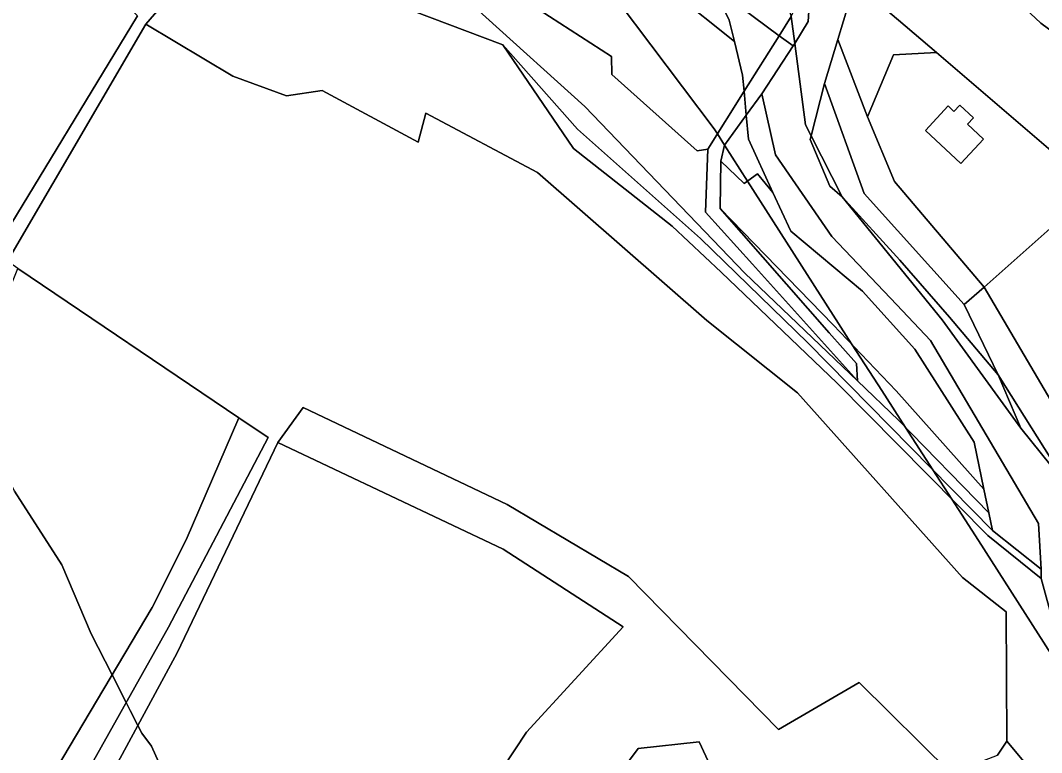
# Model space of a CAD drawing. Extents: x -477304 to -465429, y -1159113 to -1149210.
# Drawn here: x -470045.1 to -469844.3, y -1155695.8 to -1155551.8 of the extents above; entities that cross this region are included whole.
import ezdxf

# ---------------------------------------------------------------- set-up
doc = ezdxf.new("R2010")
doc.units = 0
for name, color, linetype in [('BPEJ_s', 7, 'Continuous'), ('ostatni_s', 7, 'Continuous'), ('PUPFL_s', 7, 'Continuous'), ('trav_porost_s', 7, 'Continuous'), ('voda_s', 7, 'Continuous')]:
    doc.layers.add(name, color=color, linetype=linetype)

msp = doc.modelspace()

# ---------------------------------------------------------------- linework, layer by layer
at = {"layer": 'BPEJ_s'}
for points in [[(-469977.87, -1155488.28), (-469969.16, -1155494.72), (-469966.67, -1155496.56), (-469964.46, -1155499.46), (-469957.26, -1155508.93), (-469956.57, -1155509.84), (-469945.37, -1155524.56), (-469937.69, -1155534.65), (-469927.37, -1155548.34), (-469908.7, -1155573.1), (-469908.04, -1155574.14), (-469906.62, -1155576.36), (-469902.11, -1155583.42), (-469882.7, -1155613.79), (-469881.54, -1155615.59), (-469875.73, -1155624.58), (-469871.04, -1155631.85), (-469865.69, -1155640.15), (-469861.98, -1155645.91), (-469856.69, -1155654.1), (-469830.68, -1155694.79)], [(-470021.18, -1155691.98), (-470021.98, -1155690.42), (-470023.5, -1155687.46), (-470024.28, -1155685.93), (-470027.05, -1155680.51), (-470031.17, -1155672.44), (-470036.91, -1155658.84), (-470046.26, -1155644.39), (-470052.42, -1155631.64), (-470056, -1155626.38), (-470059.63, -1155621.05), (-470061.86, -1155617.78), (-470065.02, -1155613.14), (-470077.7, -1155595.52), (-470083.23, -1155586.59), (-470097.25, -1155570.23), (-470101.85, -1155565.94), (-470104.56, -1155563.41), (-470113.4, -1155555.15), (-470127.85, -1155543.46), (-470149.95, -1155527.95), (-470155.05, -1155524.76), (-470159.19, -1155522.69)], [(-469830.68, -1155694.79), (-469856.69, -1155654.1), (-469861.98, -1155645.91), (-469865.69, -1155640.15), (-469871.04, -1155631.85), (-469875.73, -1155624.58), (-469881.54, -1155615.59), (-469882.7, -1155613.79), (-469902.11, -1155583.42), (-469906.62, -1155576.36), (-469908.04, -1155574.14), (-469908.7, -1155573.1), (-469927.37, -1155548.34)], [(-470046.26, -1155644.39), (-470036.91, -1155658.84), (-470031.17, -1155672.44), (-470027.05, -1155680.51), (-470024.28, -1155685.93), (-470023.5, -1155687.46), (-470021.98, -1155690.42), (-470021.18, -1155691.98), (-470019.27, -1155694.53), (-470012.05, -1155710.68)], [(-469817.76, -1155803.78), (-469857.79, -1155810.85), (-469897.82, -1155817.93), (-469925.72, -1155813.28), (-469929.8, -1155809.11), (-469931.56, -1155807.31), (-469937.67, -1155801.07), (-469944.32, -1155794.27), (-469947.92, -1155789.2), (-469950.12, -1155786.1), (-469953.55, -1155781.26), (-469964.54, -1155765.77), (-470000, -1155714.54), (-470004.19, -1155724.7), (-470006.1, -1155724.28), (-470006.31, -1155723.22), (-470008.23, -1155721.52), (-470008.44, -1155716.63), (-470012.05, -1155710.68), (-470019.27, -1155694.53), (-470021.18, -1155691.98)]]:
    msp.add_lwpolyline(points, dxfattribs=at)
at = {"layer": 'ostatni_s'}
for points in [[(-470050.9, -1155459.58), (-470051.06, -1155476.95), (-470041.86, -1155500.42), (-470025.45, -1155518.99), (-470020.37, -1155526.18), (-470011.9, -1155538.18), (-470010.07, -1155540.59), (-470020.42, -1155552.58), (-470047.61, -1155599.17), (-470050.36, -1155597.44), (-470022.07, -1155550.9), (-470050.78, -1155523.45), (-470061.88, -1155494.78), (-470064.4, -1155494.64), (-470071.48, -1155457.28)], [(-469905.76, -1155551.75), (-469904.71, -1155555.97), (-469916.65, -1155546.34), (-469962.66, -1155511.44), (-469957.39, -1155509.23), (-469933.17, -1155527.15), (-469908.95, -1155545.07)], [(-469834.15, -1155559.94), (-469844.43, -1155552.35), (-469857.58, -1155540.04), (-469854.99, -1155537.43), (-469838.88, -1155521.16), (-469833.68, -1155525.48), (-469827.81, -1155530.34), (-469813.25, -1155547.71), (-469814.4, -1155548.31)], [(-469881.01, -1155544.52), (-469872.44, -1155551.74), (-469865, -1155558.12), (-469873.43, -1155558.57), (-469878.55, -1155570.75), (-469884.35, -1155555.54)], [(-469892.1, -1155548), (-469889.92, -1155547.92), (-469890.19, -1155552.03), (-469892.84, -1155556.36), (-469893.54, -1155551.05)], [(-469878.55, -1155570.75), (-469873.24, -1155583.5), (-469855.61, -1155604.26), (-469859.55, -1155607.7), (-469879.19, -1155585.82), (-469886.97, -1155564.22), (-469884.35, -1155555.54)], [(-469886.09, -1155613.25), (-469880.73, -1155619.24), (-469880.52, -1155622.68), (-469901.15, -1155599.74), (-469910.39, -1155589.54), (-469909.92, -1155577.13), (-469902.79, -1155565.75), (-469902.37, -1155570.46), (-469906.63, -1155576.37), (-469907.4, -1155579.48), (-469907.51, -1155588.77)], [(-469860.22, -1155579.94), (-469867.13, -1155573.43), (-469862.71, -1155568.64), (-469861.58, -1155569.73), (-469860.4, -1155568.48), (-469857.7, -1155571), (-469858.85, -1155572.24), (-469855.76, -1155575.14)], [(-469733.64, -1155741), (-469736.9, -1155744.97), (-469742.5, -1155744.24), (-469751.53, -1155736.94), (-469767.63, -1155723.15), (-469822, -1155674.68), (-469825.78, -1155667.81), (-469830.38, -1155664.69), (-469838.62, -1155644.12), (-469852.87, -1155621.49), (-469859.55, -1155607.7), (-469855.61, -1155604.26), (-469834.64, -1155639.91), (-469830.02, -1155656.58), (-469827.22, -1155658.45), (-469820.48, -1155671.16), (-469812.48, -1155678.08), (-469762.84, -1155720.12), (-469757.37, -1155723.75), (-469742.01, -1155738.26)], [(-469911.65, -1155693.62), (-469905.07, -1155707.76), (-469910.63, -1155708.42), (-469924.72, -1155721.27), (-469928.25, -1155726.15), (-469940.15, -1155717.06), (-469923.6, -1155694.97)]]:
    msp.add_lwpolyline(points, close=True, dxfattribs=at)
msp.add_lwpolyline([(-469833.81, -1155584.87), (-469865, -1155558.12), (-469872.44, -1155551.74), (-469881.01, -1155544.52), (-469880.08, -1155539.88), (-469882.18, -1155523.22), (-469862.61, -1155536.71), (-469857.58, -1155540.04), (-469844.43, -1155552.35), (-469834.15, -1155559.94)], dxfattribs=at)
at = {"layer": 'PUPFL_s'}
msp.add_lwpolyline([(-469844.55, -1155701.45), (-469851.13, -1155693.54), (-469851.25, -1155668.09), (-469859.88, -1155661.31), (-469892.29, -1155625.02), (-469910.14, -1155610.82), (-469943.43, -1155581.74), (-469965.39, -1155570.02), (-469966.89, -1155575.72), (-469985.74, -1155565.59), (-469992.73, -1155566.62), (-470003.33, -1155562.79), (-470020.42, -1155552.58), (-470010.07, -1155540.59), (-469985.46, -1155543.23), (-469950.25, -1155556.61), (-469936.33, -1155576.97), (-469916.94, -1155592.26), (-469907.32, -1155601.32), (-469884.48, -1155623.13), (-469854.9, -1155653.07), (-469844.39, -1155661.55), (-469839.42, -1155679.74)], dxfattribs=at)
at = {"layer": 'trav_porost_s'}
for points in [[(-470050.78, -1155523.45), (-470022.07, -1155550.9), (-470050.36, -1155597.44), (-470082.27, -1155577.28), (-470105.11, -1155560.62), (-470157.03, -1155518.78), (-470132.8, -1155479.16), (-470106.72, -1155436.51), (-470105.93, -1155435.31), (-470070.23, -1155454.82), (-470071.48, -1155457.28), (-470064.4, -1155494.64), (-470061.88, -1155494.78)], [(-469854.68, -1155648.63), (-469853.97, -1155652.07), (-469890.24, -1155615.18), (-469911.38, -1155594.72), (-469935.53, -1155573.21), (-469950.25, -1155556.61), (-469985.46, -1155543.23), (-470010.07, -1155540.59), (-469997.59, -1155512.68), (-469985.12, -1155522.12), (-469980.88, -1155526.59), (-469973.01, -1155533.53), (-469934.13, -1155568.74), (-469902.64, -1155601.48), (-469880.52, -1155622.68), (-469872.45, -1155630.41)], [(-469909.92, -1155577.13), (-469912, -1155577.43), (-469928.82, -1155562.45), (-469928.89, -1155558.89), (-469967.46, -1155533.97), (-469969.39, -1155525.8), (-469962.66, -1155511.44), (-469916.65, -1155546.34), (-469904.71, -1155555.97), (-469903.08, -1155562.56), (-469902.79, -1155565.75)], [(-469910.39, -1155589.54), (-469901.15, -1155599.74), (-469880.52, -1155622.68), (-469902.64, -1155601.48), (-469934.13, -1155568.74), (-469973.01, -1155533.53), (-469969.39, -1155525.8), (-469967.46, -1155533.97), (-469928.89, -1155558.89), (-469928.82, -1155562.45), (-469912, -1155577.43), (-469909.92, -1155577.13)], [(-469950.25, -1155556.61), (-469935.53, -1155573.21), (-469911.38, -1155594.72), (-469890.24, -1155615.18), (-469853.97, -1155652.07), (-469844.39, -1155659.7), (-469844.39, -1155661.55), (-469854.9, -1155653.07), (-469884.48, -1155623.13), (-469907.32, -1155601.32), (-469916.94, -1155592.26), (-469936.33, -1155576.97)], [(-469833.81, -1155584.87), (-469855.61, -1155604.26), (-469873.24, -1155583.5), (-469878.55, -1155570.75), (-469873.43, -1155558.57), (-469865, -1155558.12)], [(-469886.97, -1155564.22), (-469879.19, -1155585.82), (-469859.55, -1155607.7), (-469852.87, -1155621.49), (-469862.39, -1155610.15), (-469872.16, -1155598.98), (-469883.5, -1155586.5), (-469889.62, -1155574.52)], [(-469858.85, -1155572.24), (-469857.7, -1155571), (-469860.4, -1155568.48), (-469861.58, -1155569.73), (-469862.71, -1155568.64), (-469867.13, -1155573.43), (-469860.22, -1155579.94), (-469855.76, -1155575.14)], [(-469901.95, -1155575.17), (-469897.13, -1155585.64), (-469900.14, -1155581.96), (-469902.77, -1155583.9), (-469907.4, -1155579.48), (-469906.63, -1155576.37), (-469902.37, -1155570.46)], [(-469907.51, -1155588.77), (-469907.4, -1155579.48), (-469902.77, -1155583.9), (-469900.14, -1155581.96), (-469897.13, -1155585.64), (-469893.63, -1155593.25), (-469879.52, -1155605.02), (-469869.23, -1155616.48), (-469857.54, -1155634.72), (-469855.64, -1155643.95), (-469872.91, -1155624.61), (-469885.3, -1155611.65)], [(-469812.88, -1155602.39), (-469808.42, -1155606.19), (-469758.55, -1155653.1), (-469736.18, -1155674.79), (-469753.55, -1155707.55), (-469762.84, -1155720.12), (-469812.48, -1155678.08), (-469820.48, -1155671.16), (-469827.22, -1155658.45), (-469830.02, -1155656.58), (-469834.64, -1155639.91), (-469855.61, -1155604.26), (-469833.81, -1155584.87)], [(-469872.91, -1155624.61), (-469855.64, -1155643.95), (-469854.68, -1155648.63), (-469872.45, -1155630.41), (-469880.52, -1155622.68), (-469880.73, -1155619.24), (-469886.09, -1155613.25), (-469907.51, -1155588.77), (-469885.3, -1155611.65)], [(-470058.17, -1155631.73), (-470045.56, -1155600.61), (-470002.14, -1155629.95), (-470012.48, -1155653.91), (-470019.19, -1155667.27), (-470043.52, -1155708.26), (-470052.07, -1155716.65), (-470057.88, -1155713.3), (-470092.05, -1155688.2), (-470080.3, -1155664.72), (-470067.21, -1155652.29)], [(-469848.39, -1155631.99), (-469852.87, -1155621.49), (-469838.62, -1155644.12)], [(-469904.49, -1155712.46), (-469905.07, -1155707.76), (-469911.65, -1155693.62), (-469923.6, -1155694.97), (-469940.15, -1155717.06), (-469955.15, -1155706.26), (-469945.55, -1155691.74), (-469926.55, -1155671.05), (-469950.13, -1155655.74), (-469994.43, -1155634.83), (-469989.46, -1155627.93), (-469949.37, -1155647), (-469925.5, -1155661.15), (-469896.01, -1155691.24), (-469880.17, -1155682.01), (-469862.13, -1155699.79), (-469852.97, -1155696.29), (-469851.13, -1155693.54), (-469844.55, -1155701.45), (-469849.03, -1155705.58), (-469857.99, -1155718.67), (-469871.38, -1155734.52), (-469871.71, -1155723.34), (-469897.71, -1155711.69)], [(-470019.19, -1155667.27), (-470012.48, -1155653.91), (-470002.14, -1155629.95), (-469996.34, -1155633.81), (-470015.97, -1155671.11), (-470043.92, -1155721), (-470088.37, -1155800.1), (-470095.01, -1155789.7), (-470099.59, -1155785.05), (-470084.17, -1155766.58), (-470077.4, -1155758.46), (-470052.07, -1155716.65), (-470043.52, -1155708.26)], [(-469909.61, -1155740.4), (-469924.63, -1155763.23), (-469972.73, -1155793.22), (-469996.29, -1155802.35), (-469999.83, -1155808.36), (-470027.19, -1155827.6), (-470070.23, -1155814.56), (-470082.37, -1155799.9), (-470064.77, -1155763.56), (-470039.72, -1155723.3), (-470014.28, -1155676.14), (-469994.43, -1155634.83), (-469950.13, -1155655.74), (-469926.55, -1155671.05), (-469945.55, -1155691.74), (-469955.15, -1155706.26), (-469940.15, -1155717.06), (-469928.25, -1155726.15), (-469933.43, -1155733.3), (-469928.78, -1155736.67), (-469923.69, -1155729.64)]]:
    msp.add_lwpolyline(points, close=True, dxfattribs=at)
for points in [[(-470043.92, -1155721), (-470015.97, -1155671.11), (-469996.34, -1155633.81), (-470002.14, -1155629.95), (-470045.56, -1155600.61), (-470047.61, -1155599.17), (-470020.42, -1155552.58), (-470003.33, -1155562.79), (-469992.73, -1155566.62), (-469985.74, -1155565.59), (-469966.89, -1155575.72), (-469965.39, -1155570.02), (-469943.43, -1155581.74), (-469910.14, -1155610.82), (-469892.29, -1155625.02), (-469859.88, -1155661.31), (-469851.25, -1155668.09), (-469851.13, -1155693.54), (-469852.97, -1155696.29)], [(-469862.13, -1155699.79), (-469880.17, -1155682.01), (-469896.01, -1155691.24), (-469925.5, -1155661.15), (-469949.37, -1155647), (-469989.46, -1155627.93), (-469994.43, -1155634.83), (-470014.28, -1155676.14), (-470039.72, -1155723.3)]]:
    msp.add_lwpolyline(points, dxfattribs=at)
at = {"layer": 'voda_s'}
for points in [[(-469893.54, -1155551.05), (-469895.93, -1155554.85), (-469908.95, -1155545.07), (-469916.53, -1155530.67), (-469924.94, -1155518.95), (-469926.68, -1155516.52), (-469938.38, -1155503.3), (-469944.43, -1155497.74), (-469927.56, -1155507.23), (-469918.54, -1155512.62), (-469907.14, -1155523.84), (-469896.28, -1155542.6)], [(-469892.84, -1155556.36), (-469890.19, -1155552.03), (-469889.92, -1155547.92), (-469889.58, -1155542.67), (-469887.93, -1155539.19), (-469881.01, -1155544.52), (-469884.35, -1155555.54), (-469886.97, -1155564.22), (-469889.62, -1155574.52), (-469890.74, -1155572.33)], [(-469902.79, -1155565.75), (-469903.08, -1155562.56), (-469904.71, -1155555.97), (-469905.76, -1155551.75), (-469908.95, -1155545.07), (-469895.93, -1155554.85)], [(-469893.13, -1155556.8), (-469895.93, -1155554.85), (-469893.54, -1155551.05), (-469892.84, -1155556.36)], [(-469902.37, -1155570.46), (-469902.79, -1155565.75), (-469895.93, -1155554.85), (-469893.13, -1155556.8), (-469899.33, -1155566.23)], [(-469879.52, -1155605.02), (-469893.63, -1155593.25), (-469897.13, -1155585.64), (-469901.95, -1155575.17), (-469902.37, -1155570.46), (-469899.33, -1155566.23), (-469896.6, -1155578.26), (-469885.57, -1155594.28), (-469872.74, -1155607.76), (-469866.16, -1155614.76), (-469844.93, -1155650.73), (-469844.39, -1155659.7), (-469853.97, -1155652.07), (-469854.68, -1155648.63), (-469855.64, -1155643.95), (-469857.54, -1155634.72), (-469869.23, -1155616.48)], [(-469885.96, -1155584.43), (-469889.81, -1155575.24), (-469889.62, -1155574.52), (-469883.5, -1155586.5)], [(-469883.5, -1155586.5), (-469872.16, -1155598.98), (-469862.39, -1155610.15), (-469852.87, -1155621.49), (-469848.39, -1155631.99), (-469863.86, -1155610.65)]]:
    msp.add_lwpolyline(points, close=True, dxfattribs=at)
for points in [[(-469839.42, -1155679.74), (-469844.39, -1155661.55), (-469844.39, -1155659.7), (-469844.93, -1155650.73), (-469866.16, -1155614.76), (-469872.74, -1155607.76), (-469885.57, -1155594.28), (-469896.6, -1155578.26), (-469899.33, -1155566.23), (-469893.13, -1155556.8), (-469892.84, -1155556.36), (-469890.74, -1155572.33), (-469889.62, -1155574.52), (-469889.81, -1155575.24), (-469885.96, -1155584.43), (-469883.5, -1155586.5), (-469863.86, -1155610.65)], [(-469863.86, -1155610.65), (-469848.39, -1155631.99), (-469838.62, -1155644.12)]]:
    msp.add_lwpolyline(points, dxfattribs=at)

doc.saveas('drawing.dxf')
